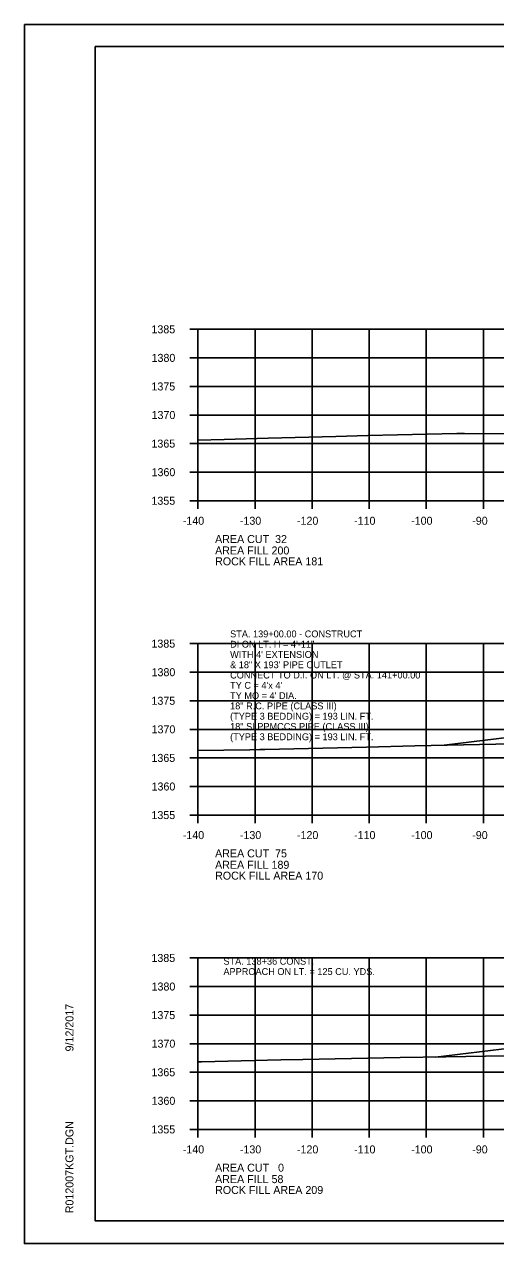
# Model space of a CAD drawing. Extents: x 1374311 to 1383814, y 384102 to 406278.
# Drawn here: x 1381458.2 to 1381540.8, y 389018 to 389231.4 of the extents above; entities that cross this region are included whole.
import ezdxf

# ---------------------------------------------------------------- set-up
doc = ezdxf.new("R2010")
doc.units = 0
for name, color, linetype in [('R_Axis', 7, 'Continuous'), ('R_Axis Annot', 7, 'Continuous'), ('R_Border', 7, 'Continuous'), ('R_Border Notes', 7, 'Continuous'), ('R_Draft', 7, 'Continuous'), ('R_Exist Surface', 7, 'Continuous'), ('R_Grid', 7, 'Continuous'), ('R_No Plot', 7, 'Continuous'), ('R_Water Annot', 7, 'Continuous')]:
    doc.layers.add(name, color=color, linetype=linetype)

msp = doc.modelspace()

# ---------------------------------------------------------------- linework, layer by layer
at = {"layer": 'R_Axis'}
for p, q in [((1381487.26, 389178.02), (1381488.66, 389178.02)), ((1381488.66, 389148.02), (1381488.66, 389178.02)), ((1381487.26, 389173.02), (1381488.66, 389173.02)), ((1381487.26, 389168.02), (1381488.66, 389168.02)), ((1381487.26, 389163.02), (1381488.66, 389163.02)), ((1381487.26, 389158.02), (1381488.66, 389158.02)), ((1381487.26, 389153.02), (1381488.66, 389153.02)), ((1381487.26, 389148.02), (1381488.66, 389148.02)), ((1381488.66, 389148.02), (1381768.66, 389148.02)), ((1381488.66, 389146.62), (1381488.66, 389148.02)), ((1381498.66, 389146.62), (1381498.66, 389148.02)), ((1381508.66, 389146.62), (1381508.66, 389148.02)), ((1381518.66, 389146.62), (1381518.66, 389148.02)), ((1381528.66, 389146.62), (1381528.66, 389148.02)), ((1381538.66, 389146.62), (1381538.66, 389148.02)), ((1381487.26, 389123.02), (1381488.66, 389123.02)), ((1381488.66, 389093.02), (1381488.66, 389123.02)), ((1381487.26, 389118.02), (1381488.66, 389118.02)), ((1381487.26, 389113.02), (1381488.66, 389113.02)), ((1381487.26, 389108.02), (1381488.66, 389108.02)), ((1381487.26, 389103.02), (1381488.66, 389103.02)), ((1381487.26, 389098.02), (1381488.66, 389098.02)), ((1381487.26, 389093.02), (1381488.66, 389093.02)), ((1381488.66, 389093.02), (1381768.66, 389093.02)), ((1381488.66, 389091.62), (1381488.66, 389093.02)), ((1381498.66, 389091.62), (1381498.66, 389093.02)), ((1381508.66, 389091.62), (1381508.66, 389093.02)), ((1381518.66, 389091.62), (1381518.66, 389093.02)), ((1381528.66, 389091.62), (1381528.66, 389093.02)), ((1381538.66, 389091.62), (1381538.66, 389093.02)), ((1381487.26, 389068.02), (1381488.66, 389068.02)), ((1381488.66, 389038.02), (1381488.66, 389068.02)), ((1381487.26, 389063.02), (1381488.66, 389063.02)), ((1381487.26, 389058.02), (1381488.66, 389058.02)), ((1381487.26, 389053.02), (1381488.66, 389053.02)), ((1381487.26, 389048.02), (1381488.66, 389048.02)), ((1381487.26, 389043.02), (1381488.66, 389043.02)), ((1381487.26, 389038.02), (1381488.66, 389038.02)), ((1381488.66, 389038.02), (1381768.66, 389038.02)), ((1381488.66, 389036.62), (1381488.66, 389038.02)), ((1381498.66, 389036.62), (1381498.66, 389038.02)), ((1381508.66, 389036.62), (1381508.66, 389038.02)), ((1381518.66, 389036.62), (1381518.66, 389038.02)), ((1381528.66, 389036.62), (1381528.66, 389038.02)), ((1381538.66, 389036.62), (1381538.66, 389038.02))]:
    msp.add_line(p, q, dxfattribs=at)
at = {"layer": 'R_Border'}
for p, q in [((1381470.66, 389227.48), (1381786.84, 389227.48)), ((1381470.66, 389022.02), (1381470.66, 389227.48)), ((1381470.66, 389022.02), (1381470.66, 389022.02)), ((1381786.84, 389022.02), (1381470.66, 389022.02))]:
    msp.add_line(p, q, dxfattribs=at)
at = {"layer": 'R_Draft'}
for p, q in [((1381580.67, 389111.12), (1381531.8, 389105.26)), ((1381580.65, 389056.73), (1381530.24, 389050.68))]:
    msp.add_line(p, q, dxfattribs=at)
at = {"layer": 'R_Exist Surface'}
for points in [[(1381488.66, 389158.62), (1381493.26, 389158.75), (1381500.95, 389158.96), (1381512.79, 389159.25), (1381518.42, 389159.42), (1381534.02, 389159.76), (1381534.34, 389159.77), (1381535.35, 389159.78), (1381549.59, 389159.75), (1381555.41, 389159.78), (1381565.91, 389159.78), (1381579.06, 389159.59), (1381581, 389159.57), (1381584.85, 389159.51), (1381606.96, 389159.99), (1381611.98, 389160.17), (1381626.63, 389160.98), (1381645.23, 389162), (1381648.01, 389162.33), (1381652.39, 389162.64), (1381669.54, 389164.31), (1381677.54, 389164.27), (1381683.84, 389164.07)], [(1381488.66, 389104.34), (1381497.75, 389104.45), (1381499.48, 389104.48), (1381500.37, 389104.51), (1381518.2, 389104.92), (1381526.63, 389105.16), (1381546.49, 389105.52), (1381549.59, 389105.59), (1381553.08, 389105.64), (1381569.89, 389105.86), (1381584.6, 389105.99), (1381586.88, 389106), (1381588.88, 389106.09), (1381591.66, 389106.17), (1381607.27, 389106.57), (1381615.57, 389106.74), (1381625.85, 389107.76), (1381632.53, 389108.58), (1381641.83, 389108.8), (1381648.03, 389108.78), (1381651.59, 389108.7), (1381655.05, 389108.76), (1381673.78, 389109.06), (1381693.41, 389109.31)], [(1381488.66, 389049.86), (1381489.26, 389049.87), (1381503.15, 389050.21), (1381507.02, 389050.28), (1381524.06, 389050.58), (1381532.09, 389050.71), (1381549.45, 389051.03)]]:
    msp.add_lwpolyline(points, dxfattribs=at)
at = {"layer": 'R_Grid'}
for p, q in [((1381488.66, 389178.02), (1381768.66, 389178.02)), ((1381488.66, 389148.02), (1381488.66, 389178.02)), ((1381498.66, 389148.02), (1381498.66, 389178.02)), ((1381508.66, 389148.02), (1381508.66, 389178.02)), ((1381518.66, 389148.02), (1381518.66, 389178.02)), ((1381528.66, 389148.02), (1381528.66, 389178.02)), ((1381538.66, 389148.02), (1381538.66, 389178.02)), ((1381488.66, 389173.02), (1381768.66, 389173.02)), ((1381488.66, 389168.02), (1381768.66, 389168.02)), ((1381488.66, 389163.02), (1381768.66, 389163.02)), ((1381488.66, 389158.02), (1381768.66, 389158.02)), ((1381488.66, 389153.02), (1381768.66, 389153.02)), ((1381488.66, 389148.02), (1381768.66, 389148.02)), ((1381488.66, 389123.02), (1381768.66, 389123.02)), ((1381488.66, 389093.02), (1381488.66, 389123.02)), ((1381498.66, 389093.02), (1381498.66, 389123.02)), ((1381508.66, 389093.02), (1381508.66, 389123.02)), ((1381518.66, 389093.02), (1381518.66, 389123.02)), ((1381528.66, 389093.02), (1381528.66, 389123.02)), ((1381538.66, 389093.02), (1381538.66, 389123.02)), ((1381488.66, 389118.02), (1381768.66, 389118.02)), ((1381488.66, 389113.02), (1381768.66, 389113.02)), ((1381488.66, 389108.02), (1381768.66, 389108.02)), ((1381488.66, 389103.02), (1381768.66, 389103.02)), ((1381488.66, 389098.02), (1381768.66, 389098.02)), ((1381488.66, 389093.02), (1381768.66, 389093.02)), ((1381488.66, 389068.02), (1381768.66, 389068.02)), ((1381488.66, 389038.02), (1381488.66, 389068.02)), ((1381498.66, 389038.02), (1381498.66, 389068.02)), ((1381508.66, 389038.02), (1381508.66, 389068.02)), ((1381518.66, 389038.02), (1381518.66, 389068.02)), ((1381528.66, 389038.02), (1381528.66, 389068.02)), ((1381538.66, 389038.02), (1381538.66, 389068.02)), ((1381488.66, 389063.02), (1381768.66, 389063.02)), ((1381488.66, 389058.02), (1381768.66, 389058.02)), ((1381488.66, 389053.02), (1381768.66, 389053.02)), ((1381488.66, 389048.02), (1381768.66, 389048.02)), ((1381488.66, 389043.02), (1381768.66, 389043.02)), ((1381488.66, 389038.02), (1381768.66, 389038.02))]:
    msp.add_line(p, q, dxfattribs=at)
at = {"layer": 'R_No Plot'}
for p, q in [((1381458.26, 389231.37), (1381791.59, 389231.37)), ((1381458.26, 389018.04), (1381791.59, 389018.04))]:
    msp.add_line(p, q, dxfattribs=at)
for points in [[(1381458.25, 389231.37), (1381791.59, 389231.37), (1381791.59, 389018.04), (1381458.25, 389018.04)], [(1381704.58, 389227.48), (1381704.58, 389217.6), (1381740.31, 389217.6), (1381740.31, 389214.68), (1381763.51, 389214.68), (1381763.51, 389191.46), (1381786.84, 389191.46), (1381786.84, 389022.02), (1381470.66, 389022.02), (1381470.66, 389227.48)]]:
    msp.add_lwpolyline(points, close=True, dxfattribs=at)

# ---------------------------------------------------------------- texts
at = {"layer": 'R_Axis Annot'}
for s, p in [('1385', (1381480.51, 389177.32)), ('1380', (1381480.53, 389172.32)), ('1375', (1381480.51, 389167.32)), ('1370', (1381480.53, 389162.32)), ('1365', (1381480.51, 389157.32)), ('1360', (1381480.53, 389152.32)), ('1355', (1381480.51, 389147.32)), ('-140', (1381486, 389143.82)), ('-130', (1381496, 389143.82)), ('-120', (1381506, 389143.82)), ('-110', (1381516, 389143.82)), ('-100', (1381526, 389143.82)), ('-90', (1381536.7, 389143.82)), ('AREA CUT  32', (1381491.66, 389140.62)), ('AREA FILL 200', (1381491.66, 389138.62)), ('ROCK FILL AREA 181', (1381491.66, 389136.72)), ('1385', (1381480.51, 389122.32)), ('1380', (1381480.53, 389117.32)), ('1375', (1381480.51, 389112.32)), ('1370', (1381480.53, 389107.32)), ('1365', (1381480.51, 389102.32)), ('1360', (1381480.53, 389097.32)), ('1355', (1381480.51, 389092.32)), ('-140', (1381486, 389088.82)), ('-130', (1381496, 389088.82)), ('-120', (1381506, 389088.82)), ('-110', (1381516, 389088.82)), ('-100', (1381526, 389088.82)), ('-90', (1381536.7, 389088.82)), ('AREA CUT  75', (1381491.66, 389085.62)), ('AREA FILL 189', (1381491.66, 389083.62)), ('ROCK FILL AREA 170', (1381491.66, 389081.72)), ('1385', (1381480.51, 389067.32)), ('1380', (1381480.53, 389062.32)), ('1375', (1381480.51, 389057.32)), ('1370', (1381480.53, 389052.32)), ('1365', (1381480.51, 389047.32)), ('1360', (1381480.53, 389042.32)), ('1355', (1381480.51, 389037.32)), ('-140', (1381486, 389033.82)), ('-130', (1381496, 389033.82)), ('-120', (1381506, 389033.82)), ('-110', (1381516, 389033.82)), ('-100', (1381526, 389033.82)), ('-90', (1381536.7, 389033.82)), ('AREA CUT   0', (1381491.66, 389030.62)), ('AREA FILL 58', (1381491.66, 389028.62)), ('ROCK FILL AREA 209', (1381491.66, 389026.72))]:
    msp.add_text(s, height=1.4, dxfattribs=at).set_placement(p)
at = {"layer": 'R_Border'}
for s, p in [('9/12/2017', (1381466.85, 389051.66)), ('R012007KGT.DGN', (1381466.85, 389023.34))]:
    msp.add_text(s, height=1.4, rotation=90, dxfattribs=at).set_placement(p)
at = {"layer": 'R_Border Notes'}
for s, p in [('STA. 138+36 CONST.', (1381493.12, 389066.84)), ('APPROACH ON LT. = 125 CU. YDS.', (1381493.12, 389065.04))]:
    msp.add_text(s, height=1.2, dxfattribs=at).set_placement(p)
at = {"layer": 'R_Water Annot'}
for s, p in [('STA. 139+00.00 - CONSTRUCT', (1381494.29, 389124.12)), ('DI ON LT. H = 4\'-11"', (1381494.29, 389122.32)), ("WITH 4' EXTENSION ", (1381494.29, 389120.52)), ('& 18" X 193\' PIPE OUTLET', (1381494.29, 389118.72)), ('CONNECT TO D.I. ON LT. @ STA. 141+00.00', (1381494.29, 389116.92)), ("TY C = 4'x 4'", (1381494.29, 389115.12)), ("TY MO = 4' DIA.", (1381494.29, 389113.32)), ('(TYPE 3 BEDDING) = 193 LIN. FT.', (1381494.29, 389109.72)), ('18" R.C. PIPE (CLASS III)', (1381494.29, 389111.52)), ('18" SLPPMCCS PIPE (CLASS III)', (1381494.29, 389107.92)), ('(TYPE 3 BEDDING) = 193 LIN. FT.', (1381494.29, 389106.12))]:
    msp.add_text(s, height=1.2, dxfattribs=at).set_placement(p)

doc.saveas('drawing.dxf')
